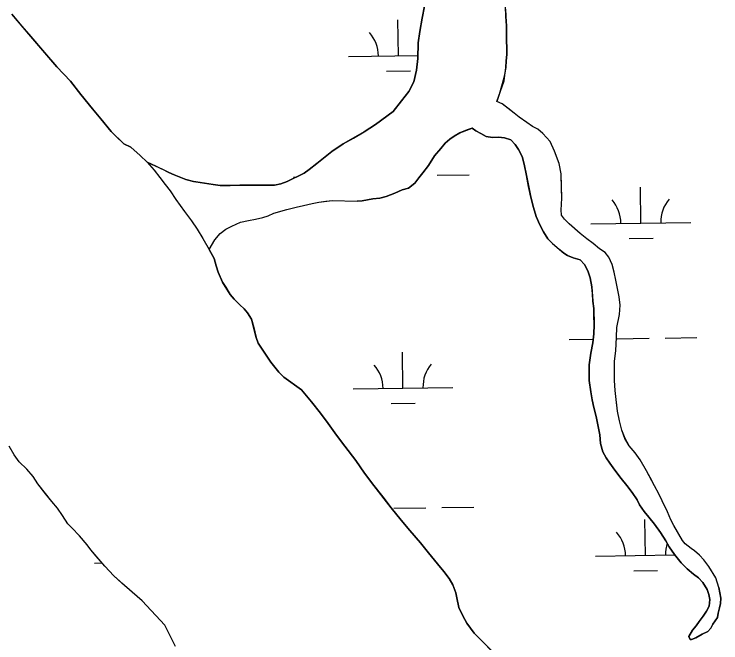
# Model space of a CAD drawing. Extents: x 3767014 to 3805179, y 361544 to 387384.
# Drawn here: x 3799062 to 3799770, y 374312 to 374942 of the extents above; entities that cross this region are included whole.
import ezdxf

# ---------------------------------------------------------------- set-up
doc = ezdxf.new("R2010")
doc.units = 0
doc.layers.add('V-TOPO-SHOR', color=7, linetype='Continuous')
doc.layers.add('V-WETL-SWMP', color=7, linetype='Continuous')

msp = doc.modelspace()

# ---------------------------------------------------------------- linework, layer by layer
at = {"layer": 'V-TOPO-SHOR'}
for points in [[(3799352.766, 374782.405), (3799357.984, 374786.02), (3799365.642, 374792.004), (3799372.292, 374797.368), (3799380.553, 374803.971), (3799392.057, 374811.624), (3799402.158, 374817.434), (3799412.865, 374823.658), (3799424.372, 374830.906), (3799441.911, 374844.122), (3799450.333, 374854.589), (3799457.542, 374864.229), (3799462.518, 374873.642), (3799465.433, 374885.469), (3799466.518, 374897.276), (3799467.155, 374912.736), (3799468.65, 374924.141), (3799471.142, 374937.388), (3799473.24, 374949.612)], [(3799554.578, 374946.628), (3799554.863, 374939.516), (3799555.129, 374934.027), (3799555.379, 374929.964), (3799555.389, 374929.151), (3799555.459, 374923.052), (3799555.561, 374914.104)], [(3799060.115, 374941.334), (3799070.228, 374929.478), (3799079.124, 374919.206), (3799090.855, 374905.374), (3799105.013, 374888.774), (3799118.743, 374874.565), (3799129.274, 374861.118), (3799141.011, 374846.887), (3799149.109, 374836.604), (3799159.629, 374823.953), (3799164.473, 374819.22), (3799172.141, 374811.727), (3799179.163, 374808.216), (3799188.635, 374800.143), (3799195.496, 374793.438), (3799202.572, 374785.338), (3799208.243, 374778.021), (3799213.51, 374771.098), (3799218.573, 374764.571), (3799224.459, 374755.859), (3799232.974, 374743.985), (3799239.866, 374734.685), (3799245.75, 374726.174), (3799251.24, 374717.058), (3799257.753, 374705.96), (3799262.646, 374697.037), (3799264.727, 374689.477), (3799266.592, 374683.313), (3799271.096, 374673.388), (3799274.348, 374668.238), (3799278.821, 374660.908), (3799282.665, 374656.361), (3799288.317, 374650.639), (3799292.753, 374646.5), (3799296.192, 374642.55), (3799300.255, 374636.211), (3799302.342, 374628.054), (3799304.853, 374617.906), (3799306.913, 374612.344), (3799319.502, 374593.332), (3799327.6, 374583.049), (3799332.446, 374578.117), (3799350.151, 374565.35), (3799360.063, 374553.492), (3799369.175, 374542.024), (3799376.875, 374531.736), (3799385.19, 374520.061), (3799393.497, 374508.981), (3799404.634, 374494.741), (3799413.157, 374482.269), (3799422.478, 374469.807), (3799431.587, 374458.338), (3799440.093, 374447.461), (3799450.011, 374435.204), (3799458.709, 374424.728), (3799469.428, 374412.281), (3799477.323, 374402.395), (3799486.228, 374391.522), (3799492.7, 374383.816), (3799498.17, 374376.695), (3799501.834, 374370.352), (3799504.719, 374362.205), (3799505.575, 374357.224), (3799507.681, 374347.672), (3799511.767, 374339.337), (3799515.641, 374331.999), (3799522.938, 374322.107), (3799570.776, 374274.17)], [(3799555.561, 374914.104), (3799555.627, 374908.411), (3799555.913, 374901.093), (3799555.172, 374894.781), (3799554.84, 374888.271), (3799553.296, 374881.135), (3799552.141, 374875.43), (3799550.382, 374869.308), (3799548.237, 374861.149), (3799545.876, 374854.208)], [(3799768.174, 374367.583), (3799765.03, 374377.45), (3799758.03, 374388.686), (3799753.107, 374395.299), (3799748.605, 374400.097), (3799743.707, 374404.283), (3799740.243, 374406.669), (3799734.532, 374411.453), (3799731.662, 374414.855), (3799723.005, 374429.711), (3799719.909, 374435.536), (3799716.585, 374443.38), (3799711.406, 374454.435), (3799707.889, 374461.467), (3799703.554, 374469.5), (3799699.216, 374477.737), (3799695.704, 374484.567), (3799689.314, 374495.405), (3799684.384, 374502.421), (3799678.443, 374509.425), (3799674.116, 374516.854), (3799670.783, 374525.304), (3799668.66, 374534.372), (3799666.526, 374544.25), (3799665.618, 374552.927), (3799664.269, 374564.836), (3799663.55, 374574.728), (3799663.448, 374583.62), (3799663.728, 374594.334), (3799665.029, 374604.453), (3799665.477, 374618.199), (3799665.973, 374627.904), (3799668.649, 374641.071), (3799669.151, 374650.168), (3799668.246, 374658.647), (3799666.536, 374666.913), (3799664.822, 374675.379), (3799663.116, 374683.241), (3799661.205, 374691.099), (3799657.891, 374698.134), (3799654.402, 374702.945), (3799648.7, 374706.72), (3799642.175, 374711.899), (3799635.855, 374716.677), (3799629.125, 374722.055), (3799618.306, 374731.631), (3799613.401, 374736.426), (3799610.527, 374740.231), (3799610.06, 374745.683), (3799610.603, 374751.145), (3799610.933, 374757.817), (3799610.632, 374766.503), (3799610.052, 374781.652), (3799608.315, 374792.14), (3799603.529, 374804.211), (3799599.173, 374814.061), (3799591.806, 374822.061), (3799586.705, 374826.448), (3799581.622, 374829.219), (3799575.717, 374832.991), (3799568.177, 374838.564), (3799563.284, 374842.346), (3799556.757, 374847.526), (3799551.252, 374851.908), (3799545.876, 374854.208)], [(3799521.171, 374827.49), (3799516.106, 374825.805), (3799508.822, 374822.671), (3799503.167, 374819.353), (3799498.725, 374816.456), (3799493.892, 374812.333), (3799489.65, 374807.203)], [(3799768.174, 374367.583), (3799770.114, 374357.097), (3799769.769, 374351.84), (3799768.811, 374347.384), (3799767.459, 374341.911), (3799766.7, 374337.66), (3799764.312, 374334.399), (3799762.128, 374330.938), (3799759.951, 374326.873), (3799756.955, 374323.807), (3799751.53, 374321.116), (3799744.907, 374317.202), (3799740.682, 374315.537), (3799739.269, 374315.521), (3799738.017, 374318.74), (3799741.585, 374325.044), (3799745.374, 374329.333), (3799748.356, 374333.611), (3799752.337, 374338.909), (3799755.714, 374344), (3799758.487, 374348.883), (3799759.015, 374355.76), (3799758.149, 374360.8), (3799756.474, 374365.834), (3799752.151, 374372.857), (3799747.653, 374377.252), (3799742.56, 374381.032), (3799736.436, 374386.216), (3799730.307, 374392.208), (3799723.542, 374400.617), (3799718.402, 374408.238), (3799714.895, 374414.462), (3799709.747, 374422.891), (3799703.791, 374431.108), (3799697.854, 374437.911), (3799693.342, 374443.72), (3799688.615, 374450.535), (3799686.338, 374455.36), (3799681.202, 374462.778), (3799675.867, 374469.789), (3799670.331, 374476.799), (3799663.97, 374485.212), (3799658.838, 374492.226), (3799655.139, 374497.439), (3799651.837, 374503.464), (3799649.72, 374511.926), (3799648.815, 374520.403), (3799645.37, 374538.753), (3799642.843, 374547.817), (3799641.339, 374555.481), (3799639.832, 374563.546), (3799638.288, 374574.845), (3799638.198, 374582.723), (3799638.312, 374590.405), (3799639.791, 374602.343), (3799641.896, 374612.673), (3799643.006, 374621.578), (3799643.105, 374630.673), (3799642.994, 374640.373), (3799642.916, 374647.041), (3799642.025, 374654.303), (3799641.538, 374661.573), (3799641.057, 374668.438), (3799639.13, 374677.753), (3799636.871, 374684.556), (3799633.563, 374690.905), (3799629.062, 374695.744), (3799622.168, 374697.727), (3799616.688, 374699.926), (3799612.903, 374702.187), (3799607.597, 374706.775), (3799601.473, 374712.079), (3799596.976, 374716.636), (3799592.452, 374723.536), (3799588.732, 374730.564), (3799585.081, 374738.849), (3799582.472, 374747.993), (3799579.686, 374758.186), (3799577.54, 374769.116), (3799575.476, 374780.083), (3799573.123, 374791.333), (3799571.013, 374799.027), (3799567.54, 374805.98), (3799564.287, 374811.075), (3799559.788, 374815.712), (3799553.503, 374817.742), (3799547.435, 374818.239), (3799541.374, 374817.967), (3799535.097, 374819.108), (3799529.809, 374822.077), (3799524.726, 374824.648), (3799521.171, 374827.49)], [(3799489.65, 374807.203), (3799483.271, 374799.652), (3799477.319, 374789.885), (3799471.742, 374782.747), (3799467.554, 374777.849), (3799463.577, 374772.348), (3799457.169, 374767.222), (3799451.125, 374765.536), (3799443.687, 374762.218), (3799435.036, 374758.886), (3799428.589, 374757.195), (3799421.726, 374756.511), (3799416.281, 374755.638), (3799410.833, 374754.77), (3799405.787, 374754.307)], [(3799195.496, 374793.438), (3799204.231, 374789.496), (3799210.326, 374786.534), (3799217.235, 374783.18), (3799222.515, 374780.814), (3799229.216, 374778.062), (3799234.496, 374775.901), (3799241.992, 374774.166), (3799251.103, 374772.655), (3799261.63, 374770.957), (3799268.714, 374770.027), (3799278.817, 374770.142), (3799288.311, 374770.453), (3799298.213, 374770.365), (3799307.106, 374770.265), (3799313.977, 374770.345), (3799323.072, 374770.246), (3799329.318, 374771.731), (3799335.96, 374774.031), (3799352.766, 374782.405)], [(3799257.753, 374705.96), (3799263.303, 374715.52), (3799268.685, 374721.846), (3799274.293, 374726.356), (3799280.32, 374729.456), (3799288.967, 374733.192), (3799297.028, 374735.105), (3799304.085, 374736.397), (3799311.544, 374738.099), (3799316.781, 374739.574), (3799322.609, 374742.269), (3799335.499, 374746.053), (3799344.771, 374748.179), (3799352.025, 374750.082), (3799360.892, 374752.003), (3799367.546, 374753.291), (3799374.407, 374754.178), (3799380.865, 374755.061), (3799405.787, 374754.307)], [(3799224.063, 374308.683), (3799218.386, 374320.069), (3799213.244, 374330.027), (3799190.777, 374354.392), (3799180.703, 374362.856), (3799170.222, 374372.113), (3799162.159, 374379.203), (3799153.07, 374388.876), (3799144.574, 374398.956), (3799139.112, 374405.477), (3799135.465, 374410.423), (3799127.977, 374419.516), (3799120.306, 374427.409), (3799116.269, 374431.354), (3799110.983, 374439.873), (3799105.716, 374446.996), (3799100.049, 374453.914), (3799094.177, 374461.23), (3799086.082, 374471.312), (3799081.406, 374478.841), (3799075.139, 374485.951), (3799067.471, 374493.447), (3799062.405, 374500.371), (3799057.315, 374509.094)]]:
    msp.add_lwpolyline(points, dxfattribs=at)
at = {"layer": 'V-WETL-SWMP'}
for p, q in [((3799554.863, 374939.515), (3799554.55, 374949.069)), ((3799555.379, 374929.964), (3799554.863, 374939.515)), ((3799447.164, 374899.912), (3799446.664, 374935.908)), ((3799555.561, 374914.104), (3799555.379, 374929.964)), ((3799555.626, 374908.411), (3799555.561, 374914.104)), ((3799555.913, 374901.094), (3799555.626, 374908.411)), ((3799397.169, 374899.217), (3799466.638, 374900.182)), ((3799555.172, 374894.782), (3799555.913, 374901.094)), ((3799553.139, 374874.693), (3799554.84, 374888.271)), ((3799554.84, 374888.271), (3799555.172, 374894.782)), ((3799435.379, 374884.316), (3799459.377, 374884.649)), ((3799545.876, 374854.209), (3799553.139, 374874.693)), ((3799551.251, 374851.908), (3799545.876, 374854.209)), ((3799563.283, 374842.346), (3799551.251, 374851.908)), ((3799568.177, 374838.563), (3799563.283, 374842.346)), ((3799575.717, 374832.991), (3799568.177, 374838.563)), ((3799581.621, 374829.219), (3799575.717, 374832.991)), ((3799508.821, 374822.672), (3799521.171, 374827.49)), ((3799521.171, 374827.49), (3799524.727, 374824.647)), ((3799524.727, 374824.647), (3799529.809, 374822.078)), ((3799586.705, 374826.448), (3799581.621, 374829.219)), ((3799591.807, 374822.061), (3799586.705, 374826.448)), ((3799498.725, 374816.455), (3799503.166, 374819.353)), ((3799503.166, 374819.353), (3799508.821, 374822.672)), ((3799529.809, 374822.078), (3799535.097, 374819.108)), ((3799535.097, 374819.108), (3799541.374, 374817.967)), ((3799541.374, 374817.967), (3799547.434, 374818.239)), ((3799547.434, 374818.239), (3799553.502, 374817.742)), ((3799553.502, 374817.742), (3799559.789, 374815.713)), ((3799599.173, 374814.062), (3799591.807, 374822.061)), ((3799489.65, 374807.202), (3799493.892, 374812.333)), ((3799493.892, 374812.333), (3799498.725, 374816.455)), ((3799559.789, 374815.713), (3799564.288, 374811.076)), ((3799564.288, 374811.076), (3799567.539, 374805.981)), ((3799603.53, 374804.21), (3799599.173, 374814.062)), ((3799483.27, 374799.652), (3799489.65, 374807.202)), ((3799567.539, 374805.981), (3799571.014, 374799.028)), ((3799608.316, 374792.14), (3799603.53, 374804.21)), ((3799477.319, 374789.884), (3799483.27, 374799.652)), ((3799571.014, 374799.028), (3799573.123, 374791.333)), ((3799471.743, 374782.747), (3799477.319, 374789.884)), ((3799573.123, 374791.333), (3799575.475, 374780.084)), ((3799610.053, 374781.652), (3799608.316, 374792.14)), ((3799467.555, 374777.849), (3799471.743, 374782.747)), ((3799341.998, 374778.368), (3799344.74, 374778.407)), ((3799463.577, 374772.348), (3799467.555, 374777.849)), ((3799469.514, 374780.14), (3799469.986, 374780.146)), ((3799485.984, 374780.369), (3799517.981, 374780.813)), ((3799575.475, 374780.084), (3799579.686, 374758.186)), ((3799610.932, 374757.817), (3799610.053, 374781.652)), ((3799457.169, 374767.222), (3799463.577, 374772.348)), ((3799689.985, 374732.456), (3799689.485, 374768.452)), ((3799435.036, 374758.886), (3799443.687, 374762.218)), ((3799443.687, 374762.218), (3799451.126, 374765.536)), ((3799451.126, 374765.536), (3799457.169, 374767.222)), ((3799367.547, 374753.291), (3799380.864, 374755.06)), ((3799380.864, 374755.06), (3799405.787, 374754.307)), ((3799405.787, 374754.307), (3799410.833, 374754.769)), ((3799410.833, 374754.769), (3799421.726, 374756.51)), ((3799421.726, 374756.51), (3799428.589, 374757.195)), ((3799428.589, 374757.195), (3799435.036, 374758.886)), ((3799579.686, 374758.186), (3799582.471, 374747.993)), ((3799610.604, 374751.144), (3799610.932, 374757.817)), ((3799335.499, 374746.053), (3799344.771, 374748.18)), ((3799344.771, 374748.18), (3799352.024, 374750.082)), ((3799352.024, 374750.082), (3799360.893, 374752.002)), ((3799360.893, 374752.002), (3799367.547, 374753.291)), ((3799582.471, 374747.993), (3799585.081, 374738.849)), ((3799610.061, 374745.682), (3799610.604, 374751.144)), ((3799311.543, 374738.1), (3799316.78, 374739.574)), ((3799316.78, 374739.574), (3799322.61, 374742.268)), ((3799322.61, 374742.268), (3799335.499, 374746.053)), ((3799610.527, 374740.231), (3799610.061, 374745.682)), ((3799613.4, 374736.425), (3799610.527, 374740.231)), ((3799280.32, 374729.457), (3799288.966, 374733.193)), ((3799288.966, 374733.193), (3799297.028, 374735.104)), ((3799297.028, 374735.104), (3799304.086, 374736.398)), ((3799304.086, 374736.398), (3799311.543, 374738.1)), ((3799585.081, 374738.849), (3799588.733, 374730.565)), ((3799618.305, 374731.631), (3799613.4, 374736.425)), ((3799639.99, 374731.761), (3799739.98, 374733.15)), ((3799268.686, 374721.846), (3799274.293, 374726.356)), ((3799274.293, 374726.356), (3799280.32, 374729.457)), ((3799588.733, 374730.565), (3799592.451, 374723.535)), ((3799629.125, 374722.055), (3799618.305, 374731.631)), ((3799263.303, 374715.52), (3799268.686, 374721.846)), ((3799592.451, 374723.535), (3799596.975, 374716.635)), ((3799635.855, 374716.676), (3799629.125, 374722.055)), ((3799257.754, 374705.959), (3799263.303, 374715.52)), ((3799596.975, 374716.635), (3799601.473, 374712.079)), ((3799601.473, 374712.079), (3799612.903, 374702.187)), ((3799642.174, 374711.898), (3799635.855, 374716.676)), ((3799648.7, 374706.719), (3799642.174, 374711.898)), ((3799678.201, 374716.859), (3799702.198, 374717.193)), ((3799262.645, 374697.036), (3799257.754, 374705.959)), ((3799654.402, 374702.945), (3799648.7, 374706.719)), ((3799264.726, 374689.478), (3799262.645, 374697.036)), ((3799612.903, 374702.187), (3799616.688, 374699.926)), ((3799616.688, 374699.926), (3799622.169, 374697.726)), ((3799622.169, 374697.726), (3799629.062, 374695.744)), ((3799657.892, 374698.135), (3799654.402, 374702.945)), ((3799661.206, 374691.1), (3799657.892, 374698.135)), ((3799629.062, 374695.744), (3799633.564, 374690.905)), ((3799633.564, 374690.905), (3799636.87, 374684.557)), ((3799663.115, 374683.241), (3799661.206, 374691.1)), ((3799266.593, 374683.314), (3799264.726, 374689.478)), ((3799271.096, 374673.389), (3799266.593, 374683.314)), ((3799636.87, 374684.557), (3799639.13, 374677.753)), ((3799664.821, 374675.379), (3799663.115, 374683.241)), ((3799639.13, 374677.753), (3799641.056, 374668.439)), ((3799278.821, 374660.907), (3799271.096, 374673.389)), ((3799668.246, 374658.646), (3799664.821, 374675.379)), ((3799641.056, 374668.439), (3799642.026, 374654.304)), ((3799282.665, 374656.362), (3799278.821, 374660.907)), ((3799288.317, 374650.64), (3799282.665, 374656.362)), ((3799669.152, 374650.169), (3799668.246, 374658.646)), ((3799292.754, 374646.501), (3799288.317, 374650.64)), ((3799642.026, 374654.304), (3799642.917, 374647.04)), ((3799668.65, 374641.07), (3799669.152, 374650.169)), ((3799296.191, 374642.549), (3799292.754, 374646.501)), ((3799300.255, 374636.211), (3799296.191, 374642.549)), ((3799642.917, 374647.04), (3799643.105, 374630.673)), ((3799665.972, 374627.904), (3799668.65, 374641.07)), ((3799304.854, 374617.907), (3799300.255, 374636.211)), ((3799643.105, 374630.673), (3799643.007, 374621.579)), ((3799665.477, 374618.198), (3799665.972, 374627.904)), ((3799643.007, 374621.579), (3799641.896, 374612.674)), ((3799306.913, 374612.344), (3799304.854, 374617.907)), ((3799319.502, 374593.333), (3799306.913, 374612.344)), ((3799618.188, 374616.015), (3799642.355, 374616.351)), ((3799641.896, 374612.674), (3799639.792, 374602.344)), ((3799665.028, 374604.452), (3799665.477, 374618.198)), ((3799666.183, 374616.682), (3799698.18, 374617.126)), ((3799714.178, 374617.348), (3799746.175, 374617.793)), ((3799451.785, 374567.269), (3799451.285, 374603.266)), ((3799639.792, 374602.344), (3799638.312, 374590.405)), ((3799663.729, 374594.333), (3799665.028, 374604.452)), ((3799327.601, 374583.05), (3799319.502, 374593.333)), ((3799663.448, 374583.62), (3799663.729, 374594.333)), ((3799638.312, 374590.405), (3799638.198, 374582.724)), ((3799663.55, 374574.729), (3799663.448, 374583.62)), ((3799332.446, 374578.117), (3799327.601, 374583.05)), ((3799350.151, 374565.351), (3799332.446, 374578.117)), ((3799638.198, 374582.724), (3799638.288, 374574.844)), ((3799638.288, 374574.844), (3799639.832, 374563.545)), ((3799664.269, 374564.836), (3799663.55, 374574.729)), ((3799360.064, 374553.492), (3799350.151, 374565.351)), ((3799401.789, 374566.575), (3799501.78, 374567.964)), ((3799639.832, 374563.545), (3799641.339, 374555.48)), ((3799666.526, 374544.249), (3799664.269, 374564.836)), ((3799641.339, 374555.48), (3799642.842, 374547.818)), ((3799369.174, 374542.024), (3799360.064, 374553.492)), ((3799440, 374551.673), (3799463.998, 374552.006)), ((3799376.874, 374531.737), (3799369.174, 374542.024)), ((3799642.842, 374547.818), (3799645.37, 374538.753)), ((3799668.66, 374534.372), (3799666.526, 374544.249)), ((3799645.37, 374538.753), (3799648.814, 374520.403)), ((3799670.784, 374525.303), (3799668.66, 374534.372)), ((3799385.189, 374520.06), (3799376.874, 374531.737)), ((3799393.496, 374508.981), (3799385.189, 374520.06)), ((3799648.814, 374520.403), (3799649.719, 374511.926)), ((3799674.115, 374516.854), (3799670.784, 374525.303)), ((3799678.443, 374509.426), (3799674.115, 374516.854)), ((3799404.634, 374494.742), (3799393.496, 374508.981)), ((3799649.719, 374511.926), (3799651.837, 374503.463)), ((3799684.384, 374502.421), (3799678.443, 374509.426)), ((3799067.472, 374493.447), (3799062.404, 374500.372)), ((3799651.837, 374503.463), (3799655.139, 374497.439)), ((3799689.314, 374495.405), (3799684.384, 374502.421)), ((3799075.139, 374485.952), (3799067.472, 374493.447)), ((3799413.157, 374482.27), (3799404.634, 374494.742)), ((3799655.139, 374497.439), (3799658.837, 374492.227)), ((3799658.837, 374492.227), (3799663.969, 374485.213)), ((3799695.703, 374484.566), (3799689.314, 374495.405)), ((3799081.406, 374478.841), (3799075.139, 374485.952)), ((3799663.969, 374485.213), (3799670.33, 374476.799)), ((3799703.554, 374469.5), (3799695.703, 374484.566)), ((3799086.082, 374471.313), (3799081.406, 374478.841)), ((3799422.478, 374469.806), (3799413.157, 374482.27)), ((3799100.048, 374453.914), (3799086.082, 374471.313)), ((3799670.33, 374476.799), (3799675.866, 374469.789)), ((3799440.093, 374447.461), (3799422.478, 374469.806)), ((3799675.866, 374469.789), (3799681.201, 374462.778)), ((3799707.89, 374461.467), (3799703.554, 374469.5)), ((3799681.201, 374462.778), (3799686.338, 374455.36)), ((3799711.406, 374454.434), (3799707.89, 374461.467)), ((3799105.715, 374446.996), (3799100.048, 374453.914)), ((3799686.338, 374455.36), (3799688.616, 374450.536)), ((3799688.616, 374450.536), (3799693.342, 374443.719)), ((3799716.585, 374443.379), (3799711.406, 374454.434)), ((3799110.984, 374439.873), (3799105.715, 374446.996)), ((3799450.011, 374435.204), (3799440.093, 374447.461)), ((3799442.609, 374447.059), (3799474.606, 374447.503)), ((3799490.605, 374447.726), (3799522.602, 374448.17)), ((3799693.342, 374443.719), (3799697.854, 374437.911)), ((3799719.908, 374435.536), (3799716.585, 374443.379)), ((3799116.269, 374431.354), (3799110.984, 374439.873)), ((3799458.71, 374424.728), (3799450.011, 374435.204)), ((3799694.606, 374399.813), (3799694.106, 374435.809)), ((3799697.854, 374437.911), (3799703.792, 374431.108)), ((3799723.006, 374429.711), (3799719.908, 374435.536)), ((3799120.305, 374427.41), (3799116.269, 374431.354)), ((3799703.792, 374431.108), (3799709.747, 374422.891)), ((3799731.663, 374414.856), (3799723.006, 374429.711)), ((3799127.977, 374419.516), (3799120.305, 374427.41)), ((3799469.428, 374412.28), (3799458.71, 374424.728)), ((3799709.747, 374422.891), (3799714.895, 374414.462)), ((3799135.464, 374410.424), (3799127.977, 374419.516)), ((3799714.895, 374414.462), (3799718.402, 374408.238)), ((3799734.531, 374411.454), (3799731.663, 374414.856)), ((3799139.112, 374405.478), (3799135.464, 374410.424)), ((3799477.323, 374402.394), (3799469.428, 374412.28)), ((3799718.402, 374408.238), (3799723.541, 374400.618)), ((3799740.244, 374406.67), (3799734.531, 374411.454)), ((3799743.707, 374404.284), (3799740.244, 374406.67)), ((3799153.07, 374388.877), (3799139.112, 374405.478)), ((3799486.227, 374391.522), (3799477.323, 374402.394)), ((3799644.611, 374399.118), (3799723.862, 374400.219)), ((3799723.541, 374400.618), (3799730.306, 374392.208)), ((3799748.605, 374400.097), (3799743.707, 374404.284)), ((3799753.106, 374395.298), (3799748.605, 374400.097)), ((3799758.031, 374388.686), (3799753.106, 374395.298)), ((3799142.751, 374392.148), (3799150.233, 374392.252)), ((3799162.159, 374379.204), (3799153.07, 374388.877)), ((3799492.7, 374383.815), (3799486.227, 374391.522)), ((3799730.306, 374392.208), (3799736.437, 374386.216)), ((3799736.437, 374386.216), (3799742.559, 374381.032)), ((3799765.031, 374377.45), (3799758.031, 374388.686)), ((3799180.703, 374362.856), (3799162.159, 374379.204)), ((3799498.169, 374376.694), (3799492.7, 374383.815)), ((3799682.821, 374384.216), (3799706.819, 374384.55)), ((3799742.559, 374381.032), (3799747.654, 374377.251)), ((3799501.833, 374370.351), (3799498.169, 374376.694)), ((3799747.654, 374377.251), (3799752.15, 374372.857)), ((3799752.15, 374372.857), (3799756.474, 374365.834)), ((3799768.175, 374367.584), (3799765.031, 374377.45)), ((3799504.72, 374362.204), (3799501.833, 374370.351)), ((3799756.474, 374365.834), (3799758.149, 374360.801)), ((3799770.114, 374357.098), (3799768.175, 374367.584)), ((3799190.777, 374354.392), (3799180.703, 374362.856)), ((3799505.575, 374357.225), (3799504.72, 374362.204)), ((3799507.68, 374347.672), (3799505.575, 374357.225)), ((3799758.149, 374360.801), (3799759.015, 374355.759)), ((3799213.243, 374330.027), (3799190.777, 374354.392)), ((3799759.015, 374355.759), (3799758.487, 374348.882)), ((3799768.811, 374347.384), (3799769.77, 374351.84)), ((3799769.77, 374351.84), (3799770.114, 374357.098)), ((3799511.766, 374339.338), (3799507.68, 374347.672)), ((3799755.714, 374344), (3799752.337, 374338.91)), ((3799758.487, 374348.882), (3799755.714, 374344)), ((3799767.459, 374341.912), (3799768.811, 374347.384)), ((3799515.641, 374332), (3799511.766, 374339.338)), ((3799752.337, 374338.91), (3799748.356, 374333.61)), ((3799764.311, 374334.399), (3799766.699, 374337.66)), ((3799766.699, 374337.66), (3799767.459, 374341.912)), ((3799218.386, 374320.07), (3799213.243, 374330.027)), ((3799522.938, 374322.107), (3799515.641, 374332)), ((3799745.374, 374329.332), (3799741.584, 374325.045)), ((3799748.356, 374333.61), (3799745.374, 374329.332)), ((3799759.952, 374326.872), (3799762.128, 374330.939)), ((3799762.128, 374330.939), (3799764.311, 374334.399)), ((3799570.776, 374274.169), (3799522.938, 374322.107)), ((3799741.584, 374325.045), (3799738.018, 374318.74)), ((3799751.531, 374321.117), (3799756.956, 374323.807)), ((3799756.956, 374323.807), (3799759.952, 374326.872)), ((3799224.063, 374308.682), (3799218.386, 374320.07)), ((3799738.018, 374318.74), (3799739.268, 374315.521)), ((3799739.268, 374315.521), (3799740.682, 374315.537)), ((3799740.682, 374315.537), (3799744.907, 374317.202)), ((3799744.907, 374317.202), (3799751.531, 374321.117))]:
    msp.add_line(p, q, dxfattribs=at)
msp.add_lwpolyline([(3799473.239, 374949.613), (3799471.142, 374937.388), (3799468.65, 374924.142), (3799467.154, 374912.737), (3799466.518, 374897.275), (3799465.433, 374885.468), (3799462.518, 374873.641), (3799457.542, 374864.23), (3799450.332, 374854.59), (3799441.912, 374844.122), (3799424.372, 374830.907), (3799412.864, 374823.658), (3799392.057, 374811.625), (3799380.553, 374803.97), (3799365.642, 374792.004), (3799357.984, 374786.02), (3799352.765, 374782.406), (3799335.96, 374774.031), (3799329.318, 374771.732), (3799323.071, 374770.246), (3799313.976, 374770.344), (3799307.106, 374770.265), (3799288.311, 374770.454), (3799278.817, 374770.143), (3799268.714, 374770.027), (3799261.63, 374770.957), (3799241.992, 374774.167), (3799234.495, 374775.9), (3799222.516, 374780.814), (3799217.235, 374783.179), (3799204.23, 374789.496), (3799195.495, 374793.438), (3799188.635, 374800.144), (3799179.164, 374808.216), (3799172.14, 374811.726), (3799159.629, 374823.954), (3799149.109, 374836.603), (3799141.01, 374846.886), (3799129.274, 374861.118), (3799118.744, 374874.565), (3799105.013, 374888.774), (3799079.125, 374919.205), (3799060.115, 374941.335)], dxfattribs=at)
for centre, start, end in [((3799391.92, 374899.619), 0.024037, 41.567696), ((3799634.741, 374732.163), 0.024037, 41.567696), ((3799745.216, 374733.698), 140.024034, 181.567693), ((3799507.016, 374568.511), 140.024034, 181.567693), ((3799396.54, 374566.976), 0.024037, 41.567696), ((3799639.362, 374399.52), 0.024037, 41.567696), ((3799749.837, 374401.055), 162.006441, 181.567693)]:
    msp.add_arc(centre, 35.246, start, end, dxfattribs=at)

doc.saveas('drawing.dxf')
